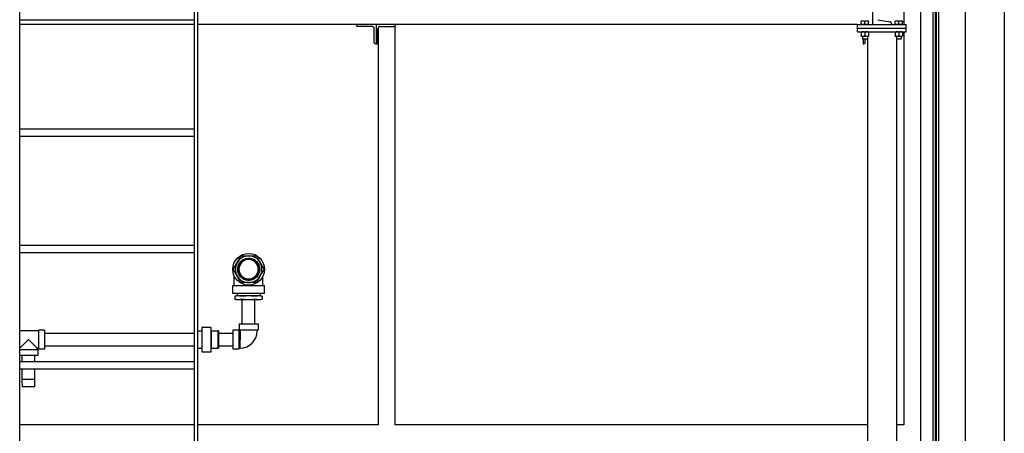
# Model space of a CAD drawing. Header units: inches. Extents: x 36 to 1719, y -84 to 1122.
# Tile 402 of 550: x 1365 to 1467, y 307 to 349. Entities that reach past the tile are written whole.
import ezdxf

# ---------------------------------------------------------------- set-up
doc = ezdxf.new("R2010")
doc.units = ezdxf.units.IN
doc.header["$LTSCALE"] = 48
doc.header["$MEASUREMENT"] = 0
doc.layers.add('Visible (ANSI)', color=7, linetype='Continuous', lineweight=30)

msp = doc.modelspace()

# ---------------------------------------------------------------- linework, layer by layer
at = {"layer": 'Visible (ANSI)'}
for p, q in [((1466.91162, 384.5916), (1466.91162, 267.20328)), ((1458.28662, 253.24343), (1458.28662, 377.94818)), ((1459.53662, 377.94818), (1459.53662, 267.20328)), ((1459.78662, 378.26443), (1459.78662, 267.20328)), ((1459.91162, 267.20328), (1459.91162, 378.26443)), ((1460.16162, 267.20328), (1460.16162, 378.26443)), ((1462.91162, 267.20328), (1462.91162, 377.98443)), ((1456.53662, 360.02609), (1456.53662, 348.73443)), ((1365.36662, 239.98443), (1365.36662, 354.42377)), ((1383.36662, 354.42377), (1383.36662, 239.98443)), ((1383.74162, 239.98443), (1383.74162, 354.42377)), ((1453.36662, 348.73443), (1453.36662, 354.73443)), ((1365.36662, 349.21943), (1383.36662, 349.21943)), ((1383.36662, 348.73443), (1365.36662, 348.73443)), ((1451.78662, 348.73443), (1383.74162, 348.73443)), ((1400.11662, 348.66643), (1400.11662, 348.73443)), ((1401.67862, 348.54643), (1400.23662, 348.54643)), ((1402.11662, 348.73443), (1402.11662, 346.73443)), ((1402.11662, 348.73443), (1402.11662, 346.73443)), ((1402.34912, 348.4388), (1402.34912, 307.44276)), ((1402.55462, 348.54643), (1403.99662, 348.54643)), ((1404.09912, 307.44276), (1404.09912, 348.60403)), ((1404.11662, 348.66643), (1404.11662, 348.73443)), ((1451.78662, 348.73443), (1456.78662, 348.73443)), ((1451.78662, 348.35943), (1451.78662, 348.73443)), ((1451.78662, 348.35943), (1456.78662, 348.35943)), ((1451.78662, 348.35943), (1456.78662, 348.35943)), ((1451.78662, 347.98443), (1451.78662, 348.35943)), ((1452.34912, 349.09843), (1452.16162, 349.09843)), ((1452.16162, 348.73443), (1452.16162, 349.06494)), ((1452.34912, 348.73443), (1452.16162, 348.73443)), ((1452.16162, 348.73443), (1452.16162, 348.73443)), ((1452.72412, 349.09843), (1452.34912, 349.09843)), ((1452.53662, 348.73443), (1452.34912, 348.73443)), ((1452.53662, 348.73443), (1452.53662, 349.06494)), ((1452.72412, 348.73443), (1452.53662, 348.73443)), ((1452.91162, 349.09843), (1452.72412, 349.09843)), ((1452.91162, 348.73443), (1452.72412, 348.73443)), ((1452.91162, 348.73443), (1452.91162, 349.06494)), ((1452.91162, 348.73443), (1452.91162, 348.73443)), ((1453.36662, 348.85544), (1453.36662, 348.73443)), ((1453.85301, 349.24053), (1455.14343, 349.02459)), ((1455.28662, 348.85544), (1455.28662, 348.73443)), ((1455.84912, 349.09843), (1455.66162, 349.09843)), ((1455.66162, 348.73443), (1455.66162, 349.06494)), ((1455.84912, 348.73443), (1455.66162, 348.73443)), ((1455.66162, 348.73443), (1455.66162, 348.73443)), ((1456.22412, 349.09843), (1455.84912, 349.09843)), ((1456.03662, 348.73443), (1455.84912, 348.73443)), ((1456.03662, 348.73443), (1456.03662, 349.06494)), ((1456.22412, 348.73443), (1456.03662, 348.73443)), ((1456.41162, 349.09843), (1456.22412, 349.09843)), ((1456.41162, 348.73443), (1456.22412, 348.73443)), ((1456.41162, 348.73443), (1456.41162, 349.06494)), ((1456.41162, 348.73443), (1456.41162, 348.73443)), ((1456.78662, 348.35943), (1456.78662, 348.73443)), ((1456.78662, 347.98443), (1456.78662, 348.35943)), ((1401.92862, 346.85443), (1401.92862, 348.29643)), ((1402.30462, 346.85443), (1402.30462, 348.29643)), ((1451.78662, 347.98443), (1456.78662, 347.98443)), ((1452.16162, 347.95093), (1452.16162, 347.57992)), ((1452.16162, 347.54643), (1452.34912, 347.54643)), ((1452.28662, 347.54643), (1452.28662, 347.2802)), ((1452.34912, 347.54643), (1452.72412, 347.54643)), ((1452.53662, 347.95093), (1452.53662, 347.57992)), ((1452.72412, 347.54643), (1452.91162, 347.54643)), ((1452.78662, 347.54643), (1452.78662, 347.2802)), ((1452.91162, 347.95093), (1452.91162, 347.57992)), ((1455.66162, 347.95093), (1455.66162, 347.57992)), ((1455.66162, 347.54643), (1455.84912, 347.54643)), ((1455.78662, 347.54643), (1455.78662, 347.2802)), ((1455.84912, 347.54643), (1456.22412, 347.54643)), ((1456.03662, 347.95093), (1456.03662, 347.57992)), ((1456.22412, 347.54643), (1456.41162, 347.54643)), ((1456.28662, 347.54643), (1456.28662, 347.2802)), ((1456.41162, 347.95093), (1456.41162, 347.57992)), ((1456.53662, 347.98443), (1456.53662, 307.44276)), ((1402.11662, 346.73443), (1402.04862, 346.73443)), ((1402.11662, 346.73443), (1402.18462, 346.73443)), ((1452.33381, 347.23443), (1452.28662, 347.2802)), ((1452.28662, 347.2802), (1452.78662, 347.2802)), ((1452.73943, 347.23443), (1452.33381, 347.23443)), ((1452.36662, 347.23443), (1452.36662, 346.73443)), ((1452.36662, 346.73443), (1452.43462, 346.73443)), ((1452.55462, 346.85443), (1452.55462, 347.23443)), ((1452.73943, 347.23443), (1452.78662, 347.2802)), ((1452.78662, 347.2802), (1452.78662, 240.98443)), ((1455.78662, 347.2802), (1455.78662, 240.98443)), ((1455.83381, 347.23443), (1455.78662, 347.2802)), ((1455.78662, 347.2802), (1456.28662, 347.2802)), ((1456.23943, 347.23443), (1455.83381, 347.23443)), ((1456.23943, 347.23443), (1456.28662, 347.2802)), ((1365.36662, 337.96943), (1383.36662, 337.96943)), ((1365.36662, 337.21943), (1383.36662, 337.21943)), ((1365.36662, 325.96943), (1383.36662, 325.96943)), ((1365.36662, 325.21943), (1383.36662, 325.21943)), ((1388.88037, 324.50535), (1388.88037, 324.59947)), ((1389.06787, 324.59947), (1389.06787, 324.50535)), ((1387.49412, 321.83407), (1387.49412, 322.78752)), ((1388.88037, 322.38866), (1388.88037, 322.48278)), ((1389.06787, 322.48278), (1389.06787, 322.38866)), ((1390.45412, 321.83407), (1390.45412, 322.78752)), ((1387.33412, 320.99407), (1387.33412, 321.83407)), ((1387.33412, 321.83407), (1390.61412, 321.83407)), ((1390.61412, 320.99407), (1387.33412, 320.99407)), ((1387.79754, 320.99407), (1387.78662, 320.74407)), ((1390.1507, 320.99407), (1390.16162, 320.74407)), ((1390.61412, 320.99407), (1390.61412, 321.83407)), ((1387.72412, 320.74407), (1387.55975, 320.70002)), ((1387.55975, 320.70002), (1387.55975, 320.41311)), ((1387.72412, 320.36907), (1387.55975, 320.41311)), ((1387.89159, 320.74407), (1387.72412, 320.74407)), ((1387.72412, 320.36907), (1387.89159, 320.36907)), ((1388.97412, 320.74407), (1387.89159, 320.74407)), ((1387.89159, 320.36907), (1388.97412, 320.36907)), ((1388.31662, 317.86907), (1388.31662, 320.36907)), ((1390.05665, 320.74407), (1388.97412, 320.74407)), ((1388.97412, 320.36907), (1390.05665, 320.36907)), ((1389.63162, 317.86907), (1389.63162, 320.36907)), ((1390.22412, 320.74407), (1390.05665, 320.74407)), ((1390.05665, 320.36907), (1390.22412, 320.36907)), ((1390.22412, 320.74407), (1390.38849, 320.70002)), ((1390.22412, 320.36907), (1390.38849, 320.41311)), ((1390.38849, 320.70002), (1390.38849, 320.41311)), ((1387.99912, 317.86907), (1387.99912, 317.24907)), ((1387.99912, 317.86907), (1389.94912, 317.86907)), ((1389.94912, 317.86907), (1389.94912, 317.24907)), ((1367.29662, 317.12907), (1365.36662, 317.12907)), ((1367.91662, 317.21407), (1367.29662, 317.21407)), ((1367.29662, 317.21407), (1367.29662, 315.26407)), ((1367.91662, 317.21407), (1367.91662, 315.26407)), ((1367.91662, 316.89657), (1383.36662, 316.89657)), ((1383.74162, 317.13907), (1384.14474, 317.13907)), ((1384.14474, 317.48907), (1384.14474, 317.12295)), ((1384.14474, 317.12295), (1384.14474, 316.23907)), ((1385.10111, 317.48907), (1384.16337, 317.48907)), ((1385.11974, 317.12295), (1385.11974, 317.48907)), ((1385.13474, 317.13907), (1385.11974, 317.15407)), ((1385.11974, 316.23907), (1385.11974, 317.12295)), ((1385.13474, 315.33907), (1385.13474, 317.13907)), ((1385.13474, 317.13907), (1385.84411, 317.13907)), ((1385.85974, 317.12344), (1385.84411, 317.13907)), ((1385.84411, 315.33907), (1385.84411, 317.13907)), ((1385.85974, 317.12344), (1385.85974, 315.35469)), ((1385.85974, 316.89657), (1387.34412, 316.89657)), ((1387.96412, 317.21407), (1387.34412, 317.21407)), ((1387.34412, 317.21407), (1387.34412, 315.26407)), ((1387.96412, 317.21407), (1387.96412, 315.26407)), ((1388.08412, 317.12907), (1387.96412, 317.12907)), ((1387.99912, 317.24907), (1389.94912, 317.24907)), ((1388.08412, 317.24907), (1388.08412, 317.12907)), ((1388.08412, 317.12907), (1388.09412, 317.11907)), ((1388.09412, 317.11907), (1388.09412, 316.23657)), ((1389.86412, 317.24907), (1389.86412, 317.11907)), ((1366.28662, 316.23907), (1365.39662, 315.34907)), ((1367.17662, 315.34907), (1366.28662, 316.23907)), ((1384.14474, 316.23907), (1384.14474, 315.35518)), ((1385.11974, 315.35518), (1385.11974, 316.23907)), ((1388.09067, 315.34407), (1388.08989, 316.23657)), ((1365.39662, 315.34907), (1365.36662, 315.34907)), ((1365.36662, 315.22907), (1367.26162, 315.22907)), ((1365.39662, 315.22907), (1365.39662, 315.34907)), ((1367.17662, 315.22907), (1367.17662, 315.34907)), ((1367.29662, 315.34907), (1367.17662, 315.34907)), ((1367.26162, 314.60907), (1367.26162, 315.22907)), ((1367.91662, 315.26407), (1367.29662, 315.26407)), ((1367.91662, 315.58157), (1383.36662, 315.58157)), ((1383.74162, 315.33907), (1384.14474, 315.33907)), ((1384.14474, 315.35518), (1384.14474, 314.98907)), ((1384.16337, 314.98907), (1385.10111, 314.98907)), ((1385.11974, 314.98907), (1385.11974, 315.35518)), ((1385.13474, 315.33907), (1385.11974, 315.32407)), ((1385.13474, 315.33907), (1385.84411, 315.33907)), ((1385.85974, 315.35469), (1385.84411, 315.33907)), ((1385.85974, 315.58157), (1387.34412, 315.58157)), ((1387.96412, 315.26407), (1387.34412, 315.26407)), ((1388.09066, 315.34907), (1387.96412, 315.34907)), ((1367.26162, 314.60907), (1365.36662, 314.60907)), ((1365.36662, 313.96943), (1383.36662, 313.96943)), ((1365.62912, 313.96943), (1365.62912, 314.60907)), ((1366.94412, 313.96943), (1366.94412, 314.60907)), ((1365.36662, 313.21943), (1383.36662, 313.21943)), ((1365.62912, 312.10907), (1365.62912, 313.21943)), ((1366.94412, 312.10907), (1366.94412, 313.21943)), ((1365.64876, 311.35907), (1365.62912, 312.10907)), ((1366.94412, 312.10907), (1365.62912, 312.10907)), ((1366.92448, 311.35907), (1366.94412, 312.10907)), ((1366.92448, 311.35907), (1365.64876, 311.35907)), ((1383.36662, 307.44276), (1365.36662, 307.44276)), ((1402.34912, 307.44276), (1383.74162, 307.44276)), ((1452.78662, 307.44276), (1404.09912, 307.44276)), ((1456.53662, 307.44276), (1455.78662, 307.44276))]:
    msp.add_line(p, q, dxfattribs=at)
for radius in [1.64, 1.14583]:
    msp.add_circle((1388.97412, 323.49407), radius, dxfattribs=at)
for centre, radius, start, end in [((1400.23662, 348.66643), 0.12, 180, 270), ((1401.67862, 348.29643), 0.25, 0, 90), ((1402.55462, 348.29643), 0.25, 90, 180), ((1403.99662, 348.66643), 0.12, 270, 0), ((1455.11512, 348.85544), 0.1715, 0, 80.5), ((1402.04862, 346.85443), 0.12, 180, 270), ((1402.18462, 346.85443), 0.12, 270, 0), ((1452.43462, 346.85443), 0.12, 270, 0), ((1388.97412, 323.49407), 1.375, 150, 210), ((1388.97412, 323.49407), 1.375, 90, 150), ((1388.97412, 323.49407), 1.125, 94.7801918, 265.2198082), ((1388.97412, 323.49407), 1.10937, 94.8476785, 265.1523215), ((1388.97412, 323.49407), 1.01562, 95.2963809, 264.7036191), ((1388.97412, 323.49407), 1, 95.379379, 264.620621), ((1388.97412, 323.49407), 1.125, 85.2198082, 94.7801918), ((1388.97412, 323.49407), 1, 84.620621, 95.379379), ((1388.97412, 323.49407), 1.375, 30, 90), ((1388.97412, 323.49407), 1.125, 274.7801918, 85.2198082), ((1388.97412, 323.49407), 1.10937, 274.8476785, 85.1523215), ((1388.97412, 323.49407), 1.01562, 275.2963809, 84.7036191), ((1388.97412, 323.49407), 1, 275.379379, 84.620621), ((1388.97412, 323.49407), 1.375, 330, 30), ((1388.97412, 323.49407), 1.375, 210, 270), ((1388.97412, 323.49407), 1, 264.620621, 275.379379), ((1388.97412, 323.49407), 1.125, 265.2198082, 274.7801918), ((1388.97412, 323.49407), 1.375, 270, 330), ((1388.08912, 317.11907), 1.775, 270.05, 0)]:
    msp.add_arc(centre, radius, start, end, dxfattribs=at)
for points, weights in [([(1452.16162, 349.06494), (1452.16162, 349.09843), (1452.16162, 349.09843)], [1, 1.0379548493, 1]), ([(1452.34912, 349.09843), (1452.2621, 349.09843), (1452.16162, 349.06494)], [1, 1.0379548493, 1]), ([(1452.53662, 349.06494), (1452.43614, 349.09843), (1452.34912, 349.09843)], [1, 1.0379548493, 1]), ([(1452.72412, 349.09843), (1452.6371, 349.09843), (1452.53662, 349.06494)], [1, 1.0379548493, 1]), ([(1452.91162, 349.06494), (1452.81114, 349.09843), (1452.72412, 349.09843)], [1, 1.0379548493, 1]), ([(1452.91162, 349.09843), (1452.91162, 349.09843), (1452.91162, 349.06494)], [1, 1.0379548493, 1]), ([(1455.66162, 349.06494), (1455.66162, 349.09843), (1455.66162, 349.09843)], [1, 1.0379548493, 1]), ([(1455.84912, 349.09843), (1455.7621, 349.09843), (1455.66162, 349.06494)], [1, 1.0379548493, 1]), ([(1456.03662, 349.06494), (1455.93614, 349.09843), (1455.84912, 349.09843)], [1, 1.0379548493, 1]), ([(1456.22412, 349.09843), (1456.1371, 349.09843), (1456.03662, 349.06494)], [1, 1.0379548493, 1]), ([(1456.41162, 349.06494), (1456.31114, 349.09843), (1456.22412, 349.09843)], [1, 1.0379548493, 1]), ([(1456.41162, 349.09843), (1456.41162, 349.09843), (1456.41162, 349.06494)], [1, 1.0379548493, 1]), ([(1452.16162, 347.95093), (1452.16162, 347.98443), (1452.16162, 347.98443)], [1, 1.0379548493, 1]), ([(1452.34912, 347.98443), (1452.2621, 347.98443), (1452.16162, 347.95093)], [1, 1.0379548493, 1]), ([(1452.16162, 347.57992), (1452.2621, 347.54643), (1452.34912, 347.54643)], [1, 1.0379548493, 1]), ([(1452.16162, 347.54643), (1452.16162, 347.54643), (1452.16162, 347.57992)], [1, 1.0379548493, 1]), ([(1452.53662, 347.95093), (1452.43614, 347.98443), (1452.34912, 347.98443)], [1, 1.0379548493, 1]), ([(1452.34912, 347.54643), (1452.43614, 347.54643), (1452.53662, 347.57992)], [1, 1.0379548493, 1]), ([(1452.72412, 347.98443), (1452.6371, 347.98443), (1452.53662, 347.95093)], [1, 1.0379548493, 1]), ([(1452.53662, 347.57992), (1452.6371, 347.54643), (1452.72412, 347.54643)], [1, 1.0379548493, 1]), ([(1452.91162, 347.95093), (1452.81114, 347.98443), (1452.72412, 347.98443)], [1, 1.0379548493, 1]), ([(1452.72412, 347.54643), (1452.81114, 347.54643), (1452.91162, 347.57992)], [1, 1.0379548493, 1]), ([(1452.91162, 347.98443), (1452.91162, 347.98443), (1452.91162, 347.95093)], [1, 1.0379548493, 1]), ([(1452.91162, 347.57992), (1452.91162, 347.54643), (1452.91162, 347.54643)], [1, 1.0379548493, 1]), ([(1455.66162, 347.95093), (1455.66162, 347.98443), (1455.66162, 347.98443)], [1, 1.0379548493, 1]), ([(1455.84912, 347.98443), (1455.7621, 347.98443), (1455.66162, 347.95093)], [1, 1.0379548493, 1]), ([(1455.66162, 347.57992), (1455.7621, 347.54643), (1455.84912, 347.54643)], [1, 1.0379548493, 1]), ([(1455.66162, 347.54643), (1455.66162, 347.54643), (1455.66162, 347.57992)], [1, 1.0379548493, 1]), ([(1456.03662, 347.95093), (1455.93614, 347.98443), (1455.84912, 347.98443)], [1, 1.0379548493, 1]), ([(1455.84912, 347.54643), (1455.93614, 347.54643), (1456.03662, 347.57992)], [1, 1.0379548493, 1]), ([(1456.22412, 347.98443), (1456.1371, 347.98443), (1456.03662, 347.95093)], [1, 1.0379548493, 1]), ([(1456.03662, 347.57992), (1456.1371, 347.54643), (1456.22412, 347.54643)], [1, 1.0379548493, 1]), ([(1456.41162, 347.95093), (1456.31114, 347.98443), (1456.22412, 347.98443)], [1, 1.0379548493, 1]), ([(1456.22412, 347.54643), (1456.31114, 347.54643), (1456.41162, 347.57992)], [1, 1.0379548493, 1]), ([(1456.41162, 347.98443), (1456.41162, 347.98443), (1456.41162, 347.95093)], [1, 1.0379548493, 1]), ([(1456.41162, 347.57992), (1456.41162, 347.54643), (1456.41162, 347.54643)], [1, 1.0379548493, 1]), ([(1387.42249, 323.55657), (1387.61387, 323.88805), (1387.78333, 324.18157)], [1.0414979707, 1.05302826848, 1]), ([(1387.78333, 324.18157), (1387.9528, 324.47508), (1388.14418, 324.80657)], [1, 1.05302826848, 1.0414979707]), ([(1388.25243, 324.86907), (1388.6352, 324.86907), (1388.97412, 324.86907)], [1.0414979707, 1.05302826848, 1]), ([(1388.88037, 324.59947), (1388.88037, 324.60726), (1388.88037, 324.61515)], [1, 1.00004890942, 1.00004856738]), ([(1388.88037, 324.48966), (1388.88037, 324.49745), (1388.88037, 324.50535)], [1.00006158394, 1.00006110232, 1]), ([(1388.97412, 324.86907), (1389.31304, 324.86907), (1389.69581, 324.86907)], [1, 1.05302826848, 1.0414979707]), ([(1389.06787, 324.61515), (1389.06787, 324.60726), (1389.06787, 324.59947)], [1.00004856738, 1.00004890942, 1]), ([(1389.06787, 324.50535), (1389.06787, 324.49745), (1389.06787, 324.48966)], [1, 1.00006110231, 1.00006158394]), ([(1389.80406, 324.80657), (1389.99544, 324.47508), (1390.1649, 324.18157)], [1.0414979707, 1.05302826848, 1]), ([(1390.1649, 324.18157), (1390.33437, 323.88805), (1390.52575, 323.55657)], [1, 1.05302826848, 1.0414979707]), ([(1387.78333, 322.80657), (1387.61387, 323.10008), (1387.42249, 323.43157)], [1, 1.05302826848, 1.0414979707]), ([(1390.52575, 323.43157), (1390.33437, 323.10008), (1390.1649, 322.80657)], [1.0414979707, 1.05302826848, 1]), ([(1388.14418, 322.18157), (1387.9528, 322.51305), (1387.78333, 322.80657)], [1.0414979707, 1.05302826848, 1]), ([(1388.97412, 322.11907), (1388.6352, 322.11907), (1388.25243, 322.11907)], [1, 1.05302826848, 1.0414979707]), ([(1388.88037, 322.48278), (1388.88037, 322.49068), (1388.88037, 322.49847)], [1, 1.00006110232, 1.00006158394]), ([(1388.88037, 322.37298), (1388.88037, 322.38087), (1388.88037, 322.38866)], [1.00004856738, 1.00004890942, 1]), ([(1389.69581, 322.11907), (1389.31304, 322.11907), (1388.97412, 322.11907)], [1.0414979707, 1.05302826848, 1]), ([(1389.06787, 322.49847), (1389.06787, 322.49068), (1389.06787, 322.48278)], [1.00006158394, 1.00006110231, 1]), ([(1389.06787, 322.38866), (1389.06787, 322.38087), (1389.06787, 322.37298)], [1, 1.00004890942, 1.00004856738]), ([(1390.1649, 322.80657), (1389.99544, 322.51305), (1389.80406, 322.18157)], [1, 1.05302826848, 1.0414979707]), ([(1387.89159, 320.74407), (1387.74649, 320.74407), (1387.58487, 320.70591)], [1, 1.0796639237, 1.10285189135]), ([(1387.58487, 320.40722), (1387.74649, 320.36907), (1387.89159, 320.36907)], [1.10285189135, 1.0796639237, 1]), ([(1388.19831, 320.70591), (1388.03668, 320.74407), (1387.89159, 320.74407)], [1.10285189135, 1.0796639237, 1]), ([(1387.89159, 320.36907), (1388.03668, 320.36907), (1388.19831, 320.40722)], [1, 1.0796639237, 1.10285189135]), ([(1388.97412, 320.74407), (1388.68393, 320.74407), (1388.36069, 320.70591)], [1, 1.0796639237, 1.10285189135]), ([(1388.36069, 320.40722), (1388.68393, 320.36907), (1388.97412, 320.36907)], [1.10285189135, 1.0796639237, 1]), ([(1389.58755, 320.70591), (1389.26431, 320.74407), (1388.97412, 320.74407)], [1.10285189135, 1.0796639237, 1]), ([(1388.97412, 320.36907), (1389.26431, 320.36907), (1389.58755, 320.40722)], [1, 1.0796639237, 1.10285189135]), ([(1390.05665, 320.74407), (1389.91156, 320.74407), (1389.74993, 320.70591)], [1, 1.0796639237, 1.10285189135]), ([(1389.74993, 320.40722), (1389.91156, 320.36907), (1390.05665, 320.36907)], [1.10285189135, 1.0796639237, 1]), ([(1390.36337, 320.70591), (1390.20175, 320.74407), (1390.05665, 320.74407)], [1.10285189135, 1.0796639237, 1]), ([(1390.05665, 320.36907), (1390.20175, 320.36907), (1390.36337, 320.40722)], [1, 1.0796639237, 1.10285189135]), ([(1384.14474, 317.48907), (1384.14474, 317.48907), (1384.16337, 317.48907)], [1, 1.05512060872, 1.07707509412]), ([(1384.16337, 317.45245), (1384.14474, 317.28234), (1384.14474, 317.12295)], [1.07707509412, 1.05512060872, 1]), ([(1384.14474, 317.12295), (1384.14474, 316.96355), (1384.16337, 316.79344)], [1, 1.05512060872, 1.07707509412]), ([(1385.10111, 317.48907), (1385.11974, 317.48907), (1385.11974, 317.48907)], [1.07707509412, 1.05512060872, 1]), ([(1385.11974, 317.12295), (1385.11974, 317.28234), (1385.10111, 317.45245)], [1, 1.05512060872, 1.07707509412]), ([(1385.10111, 316.79344), (1385.11974, 316.96355), (1385.11974, 317.12295)], [1.07707509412, 1.05512060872, 1]), ([(1384.16337, 316.70506), (1384.14474, 316.46448), (1384.14474, 316.23907)], [1.07707509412, 1.05512060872, 1]), ([(1384.14474, 316.23907), (1384.14474, 316.01365), (1384.16337, 315.77308)], [1, 1.05512060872, 1.07707509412]), ([(1385.11974, 316.23907), (1385.11974, 316.46448), (1385.10111, 316.70506)], [1, 1.05512060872, 1.07707509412]), ([(1385.10111, 315.77308), (1385.11974, 316.01365), (1385.11974, 316.23907)], [1.07707509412, 1.05512060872, 1]), ([(1384.16337, 314.98907), (1384.14474, 314.98907), (1384.14474, 314.98907)], [1.07707509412, 1.05512060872, 1]), ([(1384.16337, 315.68469), (1384.14474, 315.51458), (1384.14474, 315.35518)], [1.07707509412, 1.05512060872, 1]), ([(1384.14474, 315.35518), (1384.14474, 315.19579), (1384.16337, 315.02568)], [1, 1.05512060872, 1.07707509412]), ([(1385.11974, 315.35518), (1385.11974, 315.51458), (1385.10111, 315.68469)], [1, 1.05512060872, 1.07707509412]), ([(1385.10111, 315.02568), (1385.11974, 315.19579), (1385.11974, 315.35518)], [1.07707509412, 1.05512060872, 1]), ([(1385.11974, 314.98907), (1385.11974, 314.98907), (1385.10111, 314.98907)], [1, 1.05512060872, 1.07707509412])]:
    msp.add_rational_spline(points, weights, degree=2, dxfattribs=at)
for points, knots in [([(1388.14418, 324.80657), (1388.14641, 324.81044), (1388.14886, 324.8142), (1388.16188, 324.83201), (1388.17545, 324.84396), (1388.20442, 324.86068), (1388.22154, 324.86646), (1388.24348, 324.86883), (1388.24796, 324.86907), (1388.25243, 324.86907)], [-0.6749072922, -0.6749072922, -0.6749072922, -0.6749072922, -0.6423484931, -0.6423484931, -0.5149115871, -0.5149115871, -0.3874746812, -0.3874746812, -0.3549158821, -0.3549158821, -0.3549158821, -0.3549158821]), ([(1389.69581, 324.86907), (1389.70028, 324.86907), (1389.70476, 324.86883), (1389.7267, 324.86646), (1389.74382, 324.86068), (1389.77279, 324.84396), (1389.78636, 324.83201), (1389.79938, 324.8142), (1389.80183, 324.81044), (1389.80406, 324.80657)], [-0.6749072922, -0.6749072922, -0.6749072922, -0.6749072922, -0.6423484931, -0.6423484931, -0.5149115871, -0.5149115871, -0.3874746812, -0.3874746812, -0.3549158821, -0.3549158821, -0.3549158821, -0.3549158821]), ([(1387.42249, 323.43157), (1387.42026, 323.43544), (1387.41822, 323.43944), (1387.4093, 323.45962), (1387.40574, 323.47734), (1387.40574, 323.51079), (1387.4093, 323.52851), (1387.41822, 323.54869), (1387.42026, 323.5527), (1387.42249, 323.55657)], [-0.6749072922, -0.6749072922, -0.6749072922, -0.6749072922, -0.6423484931, -0.6423484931, -0.5149115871, -0.5149115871, -0.3874746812, -0.3874746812, -0.3549158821, -0.3549158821, -0.3549158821, -0.3549158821]), ([(1390.52575, 323.55657), (1390.52798, 323.5527), (1390.53002, 323.54869), (1390.53894, 323.52851), (1390.5425, 323.51079), (1390.5425, 323.47734), (1390.53894, 323.45962), (1390.53002, 323.43944), (1390.52798, 323.43544), (1390.52575, 323.43157)], [-0.6749072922, -0.6749072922, -0.6749072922, -0.6749072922, -0.6423484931, -0.6423484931, -0.5149115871, -0.5149115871, -0.3874746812, -0.3874746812, -0.3549158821, -0.3549158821, -0.3549158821, -0.3549158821]), ([(1388.25243, 322.11907), (1388.24796, 322.11907), (1388.24348, 322.11931), (1388.22154, 322.12167), (1388.20442, 322.12745), (1388.17545, 322.14417), (1388.16188, 322.15612), (1388.14886, 322.17393), (1388.14641, 322.1777), (1388.14418, 322.18157)], [-0.6749072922, -0.6749072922, -0.6749072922, -0.6749072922, -0.6423484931, -0.6423484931, -0.5149115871, -0.5149115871, -0.3874746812, -0.3874746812, -0.3549158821, -0.3549158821, -0.3549158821, -0.3549158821]), ([(1389.80406, 322.18157), (1389.80183, 322.1777), (1389.79938, 322.17393), (1389.78636, 322.15612), (1389.77279, 322.14417), (1389.74382, 322.12745), (1389.7267, 322.12167), (1389.70476, 322.11931), (1389.70028, 322.11907), (1389.69581, 322.11907)], [-0.6749072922, -0.6749072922, -0.6749072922, -0.6749072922, -0.6423484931, -0.6423484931, -0.5149115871, -0.5149115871, -0.3874746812, -0.3874746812, -0.3549158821, -0.3549158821, -0.3549158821, -0.3549158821]), ([(1387.58487, 320.70591), (1387.58204, 320.70524), (1387.57942, 320.70462), (1387.56555, 320.70136), (1387.55975, 320.70002), (1387.55975, 320.70002)], [0.5643682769, 0.5643682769, 0.5643682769, 0.5643682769, 0.6057272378, 0.6057272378, 0.8049583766, 0.8049583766, 0.8049583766, 0.8049583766]), ([(1387.55975, 320.41311), (1387.55975, 320.41311), (1387.56555, 320.41177), (1387.57942, 320.40851), (1387.58204, 320.40789), (1387.58487, 320.40722)], [2.1182330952, 2.1182330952, 2.1182330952, 2.1182330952, 2.317464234, 2.317464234, 2.3588231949, 2.3588231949, 2.3588231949, 2.3588231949]), ([(1388.36069, 320.70591), (1388.35502, 320.70524), (1388.34933, 320.70462), (1388.31639, 320.70136), (1388.28958, 320.70002), (1388.24429, 320.70002), (1388.22328, 320.70136), (1388.2042, 320.70462), (1388.20114, 320.70524), (1388.19831, 320.70591)], [0.5643682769, 0.5643682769, 0.5643682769, 0.5643682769, 0.6057272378, 0.6057272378, 0.8049583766, 0.8049583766, 1.0041895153, 1.0041895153, 1.0455484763, 1.0455484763, 1.0455484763, 1.0455484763]), ([(1388.19831, 320.40722), (1388.20114, 320.40789), (1388.2042, 320.40851), (1388.22328, 320.41177), (1388.24429, 320.41311), (1388.28958, 320.41311), (1388.31639, 320.41177), (1388.34933, 320.40851), (1388.35502, 320.40789), (1388.36069, 320.40722)], [1.8776429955, 1.8776429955, 1.8776429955, 1.8776429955, 1.9190019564, 1.9190019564, 2.1182330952, 2.1182330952, 2.317464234, 2.317464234, 2.3588231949, 2.3588231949, 2.3588231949, 2.3588231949]), ([(1389.74993, 320.70591), (1389.7471, 320.70524), (1389.74404, 320.70462), (1389.72496, 320.70136), (1389.70395, 320.70002), (1389.65866, 320.70002), (1389.63185, 320.70136), (1389.59891, 320.70462), (1389.59322, 320.70524), (1389.58755, 320.70591)], [0.5643682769, 0.5643682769, 0.5643682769, 0.5643682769, 0.6057272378, 0.6057272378, 0.8049583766, 0.8049583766, 1.0041895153, 1.0041895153, 1.0455484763, 1.0455484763, 1.0455484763, 1.0455484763]), ([(1389.58755, 320.40722), (1389.59322, 320.40789), (1389.59891, 320.40851), (1389.63185, 320.41177), (1389.65866, 320.41311), (1389.70395, 320.41311), (1389.72496, 320.41177), (1389.74404, 320.40851), (1389.7471, 320.40789), (1389.74993, 320.40722)], [1.8776429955, 1.8776429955, 1.8776429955, 1.8776429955, 1.9190019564, 1.9190019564, 2.1182330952, 2.1182330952, 2.317464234, 2.317464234, 2.3588231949, 2.3588231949, 2.3588231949, 2.3588231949]), ([(1390.38849, 320.70002), (1390.38849, 320.70002), (1390.38269, 320.70136), (1390.36882, 320.70462), (1390.3662, 320.70524), (1390.36337, 320.70591)], [0.8049583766, 0.8049583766, 0.8049583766, 0.8049583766, 1.0041895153, 1.0041895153, 1.0455484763, 1.0455484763, 1.0455484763, 1.0455484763]), ([(1390.36337, 320.40722), (1390.3662, 320.40789), (1390.36882, 320.40851), (1390.38269, 320.41177), (1390.38849, 320.41311), (1390.38849, 320.41311)], [1.8776429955, 1.8776429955, 1.8776429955, 1.8776429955, 1.9190019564, 1.9190019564, 2.1182330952, 2.1182330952, 2.1182330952, 2.1182330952]), ([(1384.16337, 317.48907), (1384.16466, 317.48907), (1384.16529, 317.48559), (1384.16529, 317.47351), (1384.16466, 317.46421), (1384.16337, 317.45245)], [0.3970399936, 0.3970399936, 0.3970399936, 0.3970399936, 0.5173894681, 0.5173894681, 0.6377389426, 0.6377389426, 0.6377389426, 0.6377389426]), ([(1385.10111, 317.45245), (1385.09982, 317.46421), (1385.09919, 317.47351), (1385.09919, 317.48559), (1385.09982, 317.48907), (1385.10111, 317.48907)], [1.2997285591, 1.2997285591, 1.2997285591, 1.2997285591, 1.4200780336, 1.4200780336, 1.5404275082, 1.5404275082, 1.5404275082, 1.5404275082]), ([(1384.16337, 316.79344), (1384.16466, 316.78169), (1384.16529, 316.76748), (1384.16529, 316.7383), (1384.16466, 316.72168), (1384.16337, 316.70506)], [0.3970399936, 0.3970399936, 0.3970399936, 0.3970399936, 0.5173894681, 0.5173894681, 0.6377389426, 0.6377389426, 0.6377389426, 0.6377389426]), ([(1385.10111, 316.70506), (1385.09982, 316.72168), (1385.09919, 316.7383), (1385.09919, 316.76748), (1385.09982, 316.78169), (1385.10111, 316.79344)], [1.2997285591, 1.2997285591, 1.2997285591, 1.2997285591, 1.4200780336, 1.4200780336, 1.5404275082, 1.5404275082, 1.5404275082, 1.5404275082]), ([(1384.16337, 315.77308), (1384.16466, 315.75645), (1384.16529, 315.73983), (1384.16529, 315.71065), (1384.16466, 315.69644), (1384.16337, 315.68469)], [1.2997285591, 1.2997285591, 1.2997285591, 1.2997285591, 1.4200780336, 1.4200780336, 1.5404275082, 1.5404275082, 1.5404275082, 1.5404275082]), ([(1384.16337, 315.02568), (1384.16466, 315.01392), (1384.16529, 315.00462), (1384.16529, 314.99254), (1384.16466, 314.98907), (1384.16337, 314.98907)], [0.3970399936, 0.3970399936, 0.3970399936, 0.3970399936, 0.5173894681, 0.5173894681, 0.6377389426, 0.6377389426, 0.6377389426, 0.6377389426]), ([(1385.10111, 315.68469), (1385.09982, 315.69644), (1385.09919, 315.71065), (1385.09919, 315.73983), (1385.09982, 315.75645), (1385.10111, 315.77308)], [0.3970399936, 0.3970399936, 0.3970399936, 0.3970399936, 0.5173894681, 0.5173894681, 0.6377389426, 0.6377389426, 0.6377389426, 0.6377389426]), ([(1385.10111, 314.98907), (1385.09982, 314.98907), (1385.09919, 314.99254), (1385.09919, 315.00462), (1385.09982, 315.01392), (1385.10111, 315.02568)], [1.2997285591, 1.2997285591, 1.2997285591, 1.2997285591, 1.4200780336, 1.4200780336, 1.5404275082, 1.5404275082, 1.5404275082, 1.5404275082])]:
    msp.add_open_spline(points, degree=3, knots=knots, dxfattribs=at)

doc.saveas('drawing.dxf')
